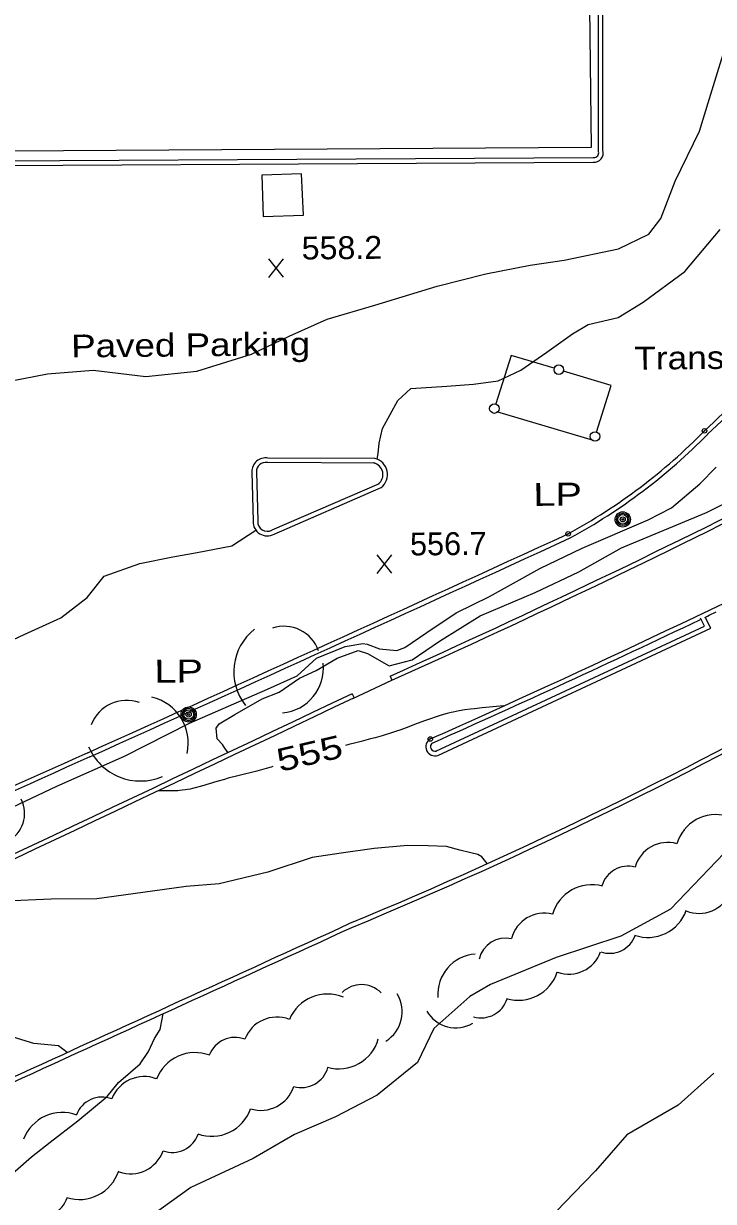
# Model space of a CAD drawing. Extents: x 2361284 to 2366480, y 6976556 to 6985346.
# Drawn here: x 2364942.6 to 2365087.2, y 6981142.3 to 6981389.2 of the extents above; entities that cross this region are included whole.
import ezdxf
from ezdxf.enums import TextEntityAlignment as Align

# ---------------------------------------------------------------- set-up
doc = ezdxf.new("R2010")
doc.units = 0
doc.header["$LTSCALE"] = 1.9
doc.header["$PDMODE"] = 32
doc.header["$PDSIZE"] = 0.95
for name, color, linetype, lineweight in [('10', 7, 'Continuous', 13), ('12', 7, 'Continuous', 13), ('13', 7, 'Continuous', 13), ('16', 7, 'Continuous', 13), ('3', 7, 'Continuous', 13), ('4', 7, 'Continuous', 13), ('5', 7, 'Continuous', 13), ('7', 7, 'Continuous', 13)]:
    doc.layers.add(name, color=color, linetype=linetype, lineweight=lineweight)

msp = doc.modelspace()

# ---------------------------------------------------------------- linework, layer by layer
at = {"layer": '10'}
msp.add_lwpolyline([(2365000.843, 6981357.658), (2364992.506, 6981357.429), (2364992.818, 6981348.772), (2365001.286, 6981348.992)], close=True, dxfattribs=at)
at = {"layer": '12'}
for p, q in [((2364997.096, 6981336.004), (2364993.979, 6981339.855)), ((2364994.016, 6981335.975), (2364997.059, 6981339.884)), ((2365019.797, 6981273.956), (2365016.68, 6981277.807)), ((2365016.717, 6981273.927), (2365019.76, 6981277.836))]:
    msp.add_line(p, q, dxfattribs=at)
for points in [[(2364985.436, 6981236.355), (2364984.473, 6981237.736), (2364984.259, 6981238.064), (2364983.148, 6981239.224), (2364982.941, 6981241.497), (2364983.588, 6981242.389), (2364986.851, 6981244.35), (2364992.57, 6981247.664), (2364996.156, 6981249.068), (2365000.449, 6981251.999), (2365003.953, 6981253.612), (2365008.319, 6981256.184), (2365012.734, 6981257.776), (2365014.65, 6981257.154), (2365019.205, 6981254.567), (2365024.063, 6981255.823), (2365029.735, 6981259.748), (2365038.296, 6981265.06), (2365049.82, 6981269.93), (2365058.98, 6981274.226), (2365067.913, 6981279.261), (2365085.683, 6981286.712), (2365097.936, 6981292.828)], [(2365043.206, 6981246.145), (2365041.696, 6981246.024), (2365038.68, 6981245.732), (2365037.071, 6981245.562), (2365036.267, 6981245.467), (2365035.065, 6981245.305), (2365033.865, 6981245.112), (2365033.267, 6981245.001), (2365032.631, 6981244.867), (2365032.209, 6981244.769), (2365031.372, 6981244.553), (2365030.128, 6981244.189), (2365029.304, 6981243.927), (2365027.662, 6981243.378), (2365026.799, 6981243.077), (2365025.086, 6981242.441), (2365022.811, 6981241.573), (2365021.669, 6981241.154), (2365020.518, 6981240.759), (2365019.938, 6981240.574), (2365017.754, 6981239.916), (2365016.292, 6981239.497), (2365015.315, 6981239.226), (2365013.356, 6981238.701), (2365012.252, 6981238.426), (2365010.777, 6981238.07), (2365010.043, 6981237.879)], [(2364994.865, 6981233.435), (2364994.466, 6981233.301), (2364993.473, 6981233.023), (2364991.477, 6981232.495), (2364987.474, 6981231.491), (2364985.477, 6981230.975), (2364984.679, 6981230.756), (2364983.091, 6981230.295), (2364979.916, 6981229.35), (2364978.306, 6981228.907), (2364978.034, 6981228.839), (2364977.489, 6981228.718), (2364976.94, 6981228.616), (2364976.573, 6981228.558), (2364975.837, 6981228.463), (2364975.283, 6981228.41), (2364974.912, 6981228.382), (2364974.171, 6981228.343), (2364973.059, 6981228.32), (2364972.318, 6981228.325), (2364970.842, 6981228.366)], [(2365087.27, 6981169.159), (2365079.754, 6981162.488), (2365069.002, 6981156.246), (2365062.443, 6981148.732), (2365057.947, 6981144.07), (2365050.531, 6981136.299)]]:
    msp.add_lwpolyline(points, dxfattribs=at)
at = {"layer": '13'}
for points in [[(2364937.937, 6981313.858), (2364947.589, 6981315.77), (2364957.182, 6981316.551), (2364968.216, 6981315.226), (2364978.915, 6981316.328), (2364990.393, 6981319.887), (2364998.258, 6981323.632), (2365006.203, 6981327.208), (2365016.246, 6981330.163), (2365029.278, 6981334.138), (2365039.455, 6981336.714), (2365048.758, 6981338.563), (2365055.869, 6981339.621), (2365067.287, 6981341.949), (2365073.627, 6981345.05), (2365076.127, 6981348.304), (2365079.143, 6981356.134), (2365084.272, 6981366.652), (2365086.317, 6981373.492), (2365090.616, 6981387.323)], [(2365016.693, 6981297.866), (2365016.922, 6981299.058), (2365017.101, 6981301.239), (2365017.842, 6981304.336), (2365021.007, 6981310.158), (2365023.742, 6981312.714), (2365031.318, 6981313.206), (2365036.874, 6981313.629), (2365042.039, 6981314.268), (2365046.797, 6981316.513), (2365052.282, 6981320.316), (2365057.605, 6981324.176), (2365060.917, 6981326.078), (2365067.183, 6981327.588), (2365072.453, 6981330.758), (2365081.173, 6981337.191), (2365088.549, 6981346.012)], [(2364940.272, 6981224.925), (2364949.611, 6981229.344), (2364963.781, 6981235.649), (2364977.386, 6981242.56), (2364993.75, 6981249.685), (2364999.914, 6981252.474), (2365003.988, 6981256.143), (2365009.966, 6981258.6), (2365013.681, 6981259.225), (2365014.602, 6981259.124), (2365017.181, 6981258.148), (2365020.815, 6981257.789), (2365022.479, 6981258.368), (2365027.089, 6981261.552), (2365033.27, 6981265.672), (2365040.268, 6981269.059), (2365044.038, 6981271.205), (2365050.773, 6981274.978), (2365059.633, 6981279.193), (2365073.457, 6981285.134), (2365078.364, 6981287.702), (2365084.337, 6981292.699), (2365087.762, 6981296.192)], [(2364907.33, 6981214.452), (2364905.8, 6981217.646), (2364905.171, 6981219.641), (2364905.657, 6981223.266), (2364905.322, 6981226.953), (2364908.021, 6981232.279), (2364911.574, 6981237.193), (2364917.5, 6981240.7), (2364923.773, 6981242.64), (2364926.234, 6981244.623), (2364928.822, 6981248.028), (2364931.88, 6981252.487), (2364936.844, 6981258.394), (2364942.729, 6981261.13), (2364950.386, 6981264.584), (2364955.965, 6981268.868), (2364959.503, 6981273.35), (2364966.949, 6981275.991), (2364973.875, 6981277.377), (2364978.977, 6981278.286), (2364986.234, 6981279.745), (2364991.294, 6981282.983)], [(2365148.273, 6981243.945), (2365137.735, 6981238.433), (2365129.278, 6981231.793), (2365123.301, 6981228.276), (2365116.042, 6981225.937), (2365106.583, 6981222.677), (2365097.941, 6981219.744), (2365089.392, 6981215.313), (2365078.154, 6981203.535), (2365067.786, 6981197.887), (2365054.229, 6981193.436), (2365040.462, 6981187.726), (2365036.119, 6981185.212), (2365028.599, 6981178.513), (2365025.176, 6981171.419), (2365016.711, 6981164.558), (2365007.992, 6981160.046), (2364999.408, 6981156.325), (2364990.696, 6981151.29), (2364977.672, 6981145.206), (2364969.717, 6981139.5)], [(2365039.78, 6981213.091), (2365038.647, 6981214.51), (2365037.822, 6981214.982), (2365036.299, 6981215.368), (2365034.044, 6981215.887), (2365031.226, 6981216.69), (2365027.384, 6981216.843), (2365023.053, 6981216.912), (2365016.059, 6981216.286), (2365009.128, 6981215.31), (2365003.056, 6981214.362), (2364993.785, 6981211.324), (2364983.567, 6981208.876), (2364976.712, 6981208.311), (2364967.584, 6981207.064), (2364957.976, 6981205.733), (2364948.416, 6981205.662), (2364938.839, 6981205.241), (2364927.1, 6981201.989), (2364918.486, 6981200.197), (2364914.473, 6981201.599)], [(2364951.722, 6981173.501), (2364949.958, 6981174.925), (2364944.735, 6981175.376), (2364939.488, 6981177.016), (2364935.545, 6981178.388), (2364928.5, 6981179.851), (2364922.7, 6981179.916), (2364914.959, 6981179.913), (2364908.719, 6981179.873), (2364901.004, 6981179.39), (2364895.408, 6981179.827), (2364888.272, 6981180.579), (2364881.14, 6981180.741), (2364875.918, 6981180.861), (2364870.617, 6981180.841)], [(2364901.746, 6981124.434), (2364905.736, 6981126.582), (2364910.132, 6981129.063), (2364913.436, 6981130.826), (2364917.749, 6981132.636), (2364922.413, 6981135.361), (2364926.121, 6981137.756), (2364929.197, 6981140.225), (2364934.084, 6981143.792), (2364937.869, 6981146.418), (2364940.858, 6981148.656), (2364944.241, 6981151.609), (2364948.2, 6981154.728), (2364953.978, 6981159.163), (2364960.14, 6981164.271), (2364962.482, 6981167.213), (2364967.066, 6981171.147), (2364968.792, 6981173.683), (2364970.046, 6981176.446), (2364971.218, 6981178.327), (2364971.856, 6981181.634)]]:
    msp.add_lwpolyline(points, dxfattribs=at)
at = {"layer": '16'}
for centre, radius, start, end in [((2364998.085, 6981253.304), 11.417, 128.31737, 218.31737), ((2364997.182, 6981255.24), 7.607, 18.69822, 108.69822), ((2364995.934, 6981254.149), 9.518, 275.65808, 5.65808), ((2364964.171, 6981239.467), 7.859, 69.74364, 159.74364), ((2364967.294, 6981238.375), 9.834, 347.19789, 77.19789), ((2364967.092, 6981242.212), 11.795, 202.99361, 292.99361), ((2364936.244, 6981223.602), 6.581, 296.95863, 26.95863), ((2365087.669, 6981214.902), 8.479, 74.11676, 164.11676), ((2365077.581, 6981210.466), 7.069, 74.46619, 164.46619), ((2365069.241, 6981206.899), 5.649, 74.51461, 164.51461), ((2365061.639, 6981200.194), 8.479, 74.51461, 164.51461), ((2365084.116, 6981209.728), 7.069, 247.95121, 337.95121), ((2365073.451, 6981206.105), 8.479, 250.76053, 340.76053), ((2365051.709, 6981195.629), 7.069, 75.78805, 165.78805), ((2365065.432, 6981199.945), 5.649, 250.47014, 340.47014), ((2365043.59, 6981191.824), 5.649, 77.15398, 167.15398), ((2365037.887, 6981185.696), 8.479, 94.48219, 184.48219), ((2365056.867, 6981196.988), 7.069, 250.30321, 340.30321), ((2365046.346, 6981192.94), 8.479, 252.60673, 342.60672), ((2365006.293, 6981177.087), 8.652, 67.26723, 157.26723), ((2365013.41, 6981181.976), 5.764, 44.46306, 134.46306), ((2365014.725, 6981182.012), 7.213, 301.62859, 31.62859), ((2365038.519, 6981186.419), 5.649, 253.16971, 343.16971), ((2364995.725, 6981173.719), 7.213, 69.04218, 159.04217), ((2365033.185, 6981185.749), 7.069, 210.46164, 300.46164), ((2364986.905, 6981170.902), 5.764, 69.04218, 159.04217), ((2365008.618, 6981178.723), 8.652, 254.26008, 344.26008), ((2364978.545, 6981164.826), 8.652, 69.14095, 159.14095), ((2364967.87, 6981161.252), 7.213, 69.30366, 159.30366), ((2365000.831, 6981171.916), 5.764, 254.26008, 344.26008), ((2364992.362, 6981168.591), 7.213, 252.17598, 342.17598), ((2364959.063, 6981158.395), 5.764, 69.30366, 159.30366), ((2364950.718, 6981152.285), 8.652, 69.31478, 159.31478), ((2364982.027, 6981164.594), 8.652, 250.36083, 340.36083), ((2364973.795, 6981158.332), 5.764, 250.36083, 340.36083), ((2364965.036, 6981155.291), 7.213, 250.52614, 340.52614), ((2364954.311, 6981151.345), 8.652, 252.03101, 342.03101), ((2364946.264, 6981144.846), 5.764, 252.03101, 342.03101)]:
    msp.add_arc(centre, radius, start, end, dxfattribs=at)
at = {"layer": '3'}
for p, q in [((2365085.949, 6981303.111), (2365085.986, 6981303.147)), ((2365057.173, 6981281.392), (2365057.115, 6981281.363)), ((2365084.378, 6981264.247), (2365084.304, 6981264.212)), ((2365019.406, 6981252.399), (2365019.804, 6981251.523)), ((2365011.62, 6981247.715), (2365019.804, 6981251.523)), ((2365011.481, 6981248.703), (2365011.889, 6981247.837)), ((2365028.222, 6981238.352), (2365028.323, 6981238.404)), ((2364956.095, 6981236.337), (2364956.096, 6981236.337)), ((2364956.491, 6981235.462), (2364956.489, 6981235.461)), ((2365011.008, 6981200.587), (2365011.007, 6981200.586)), ((2365011.376, 6981199.7), (2365011.407, 6981199.713))]:
    msp.add_line(p, q, dxfattribs=at)
for points in [[(2365063.09, 6981362.336), (2365063.05, 6981362.62), (2365063.04, 6981421.483), (2365063.094, 6981421.167)], [(2365064.008, 6981362.619), (2365064.01, 6981362.619), (2365064, 6981421.483), (2365064, 6981421.482)], [(2364888.031, 6981284.811), (2364888.054, 6981360.116), (2365061.934, 6981361.129), (2365062.067, 6981361.122)], [(2364888.99, 6981284.81), (2364889.013, 6981359.165), (2365061.943, 6981360.169), (2365061.943, 6981360.17)], [(2365015.985, 6981297.085), (2365016.201, 6981297.062), (2364993.799, 6981297.149), (2364993.643, 6981297.161)], [(2365016.202, 6981298.021), (2365016.202, 6981298.022), (2364993.8, 6981298.109), (2364993.8, 6981298.108)], [(2364990.438, 6981295.226), (2364990.437, 6981295.226), (2364990.706, 6981284.888), (2364990.705, 6981284.888)], [(2364991.398, 6981295.236), (2364991.397, 6981295.256), (2364991.665, 6981284.917), (2364991.664, 6981284.846)], [(2364994.641, 6981283.016), (2364994.733, 6981283.056), (2365017.162, 6981292.79)], [(2364995.112, 6981282.179), (2364995.112, 6981282.179), (2365017.54, 6981291.914)], [(2365029.394, 6981235.775), (2365029.393, 6981235.773), (2365086.633, 6981262.429), (2365085.431, 6981264.738)], [(2365029.099, 6981236.688), (2365028.985, 6981236.639), (2365085.319, 6981262.876), (2365084.434, 6981264.569)]]:
    msp.add_lwpolyline(points, dxfattribs=at)
for centre, radius, start, end in [((2365062.188, 6981362.058), 1.904, 262.60528, 17.13656), ((2365062.188, 6981362.058), 0.944, 262.60524, 17.13652), ((2364971.645, 6981427.753), 168.159, 312.52252, 326.85799), ((2364971.645, 6981427.753), 169.119, 312.52252, 326.85799), ((2364643.544, 6982085.446), 958.126, 292.55207, 306.68778), ((2364643.544, 6982085.446), 959.086, 292.55207, 306.68778), ((2364998.947, 6981388.47), 120.925, 298.53602, 315.57025), ((2364998.947, 6981388.47), 121.885, 298.53602, 315.57025), ((2364993.328, 6981295.257), 2.89, 80.60522, 180.60622), ((2364993.328, 6981295.257), 1.93, 80.60523, 180.60623), ((2365015.422, 6981294.65), 2.5, 307.73918, 76.98032), ((2365015.422, 6981294.65), 3.46, 307.73918, 76.98031), ((2364176.036, 6983125.306), 2054.036, 294.24211, 296.96628), ((2364176.036, 6983125.306), 2054.996, 294.24211, 296.96628), ((2364993.662, 6981284.759), 2.959, 177.49222, 299.33919), ((2364993.662, 6981284.759), 1.999, 177.49221, 299.33919), ((2364052.086, 6983429.022), 2397.348, 294.01716, 296.61828), ((2357189.845, 6998394.549), 18833.983, 294.35273, 294.68917), ((2357189.845, 6998394.55), 18834.943, 294.35273, 294.68917), ((2364053.188, 6983426.717), 2395.752, 295.52036, 295.58385), ((2364052.104, 6983428.983), 2398.264, 294.01717, 295.49263), ((2402237.173, 6902704.393), 86919.281, 115.35838, 115.45602), ((2402237.173, 6902704.394), 86918.32, 115.35838, 115.45602), ((2365028.809, 6981237.59), 1.908, 120.82341, 287.85847), ((2365028.809, 6981237.59), 0.948, 120.8234, 287.85846), ((2406582.936, 6888418.7), 101724.665, 114.15527, 114.25428), ((2406582.936, 6888418.699), 101723.706, 114.15527, 114.25428), ((2340202.439, 7035426.153), 59631.176, 294.43385, 294.58442), ((2340202.438, 7035426.153), 59632.136, 294.43385, 294.58442)]:
    msp.add_arc(centre, radius, start, end, dxfattribs=at)
for p in [(2365085.3, 6981303.819), (2365056.714, 6981282.236), (2365027.831, 6981239.229)]:
    msp.add_point(p, dxfattribs=at)
at = {"layer": '4'}
for centre, radius in [((2365068.156, 6981285.255), 1.6), ((2365068.156, 6981285.255), 1.3), ((2365068.156, 6981285.255), 1), ((2365068.156, 6981285.255), 0.539), ((2365068.156, 6981285.255), 0.192), ((2364977.199, 6981244.358), 1.6), ((2364977.199, 6981244.358), 1.3), ((2364977.199, 6981244.358), 1), ((2364977.199, 6981244.358), 0.539), ((2364977.199, 6981244.358), 0.192)]:
    msp.add_circle(centre, radius, dxfattribs=at)
at = {"layer": '5'}
for p, q in [((2365065.738, 6981313.353), (2365055.72, 6981316.348)), ((2365062.651, 6981303.572), (2365065.738, 6981313.353)), ((2365041.699, 6981307.884), (2365061.937, 6981301.886))]:
    msp.add_line(p, q, dxfattribs=at)
msp.add_lwpolyline([(2365053.815, 6981316.92), (2365044.748, 6981319.624), (2365041.564, 6981309.443)], dxfattribs=at)
for centre in [(2365054.758, 6981316.633), (2365041.261, 6981308.484), (2365062.351, 6981302.64)]:
    msp.add_circle(centre, 1, dxfattribs=at)
at = {"layer": '7'}
msp.add_lwpolyline([(2364797.63, 6981420.01), (2365060.847, 6981421.843), (2365061.514, 6981363.185), (2364773.936, 6981361.421)], dxfattribs=at)

# ---------------------------------------------------------------- texts
at = {"layer": '12', "width": 1.05}
msp.add_text('558.2', height=4.799, rotation=0.545, dxfattribs=at).set_placement((2365000.904, 6981339.728))
at = {"layer": '12'}
msp.add_text('556.7', height=4.799, rotation=0.545, dxfattribs=at).set_placement((2365023.606, 6981277.68))
at = {"layer": '12', "width": 1.3}
msp.add_text(' 555 ', height=4.8, rotation=13.155, dxfattribs=at).set_placement((2365003.078, 6981233.883), align=Align.CENTER)
at = {"layer": '3', "width": 1.2}
msp.add_text('Paved Parking', height=4.799, rotation=0.545, dxfattribs=at).set_placement((2364952.597, 6981319.188))
at = {"layer": '4'}
for s, width, p in [('Transmission Line', 1.15, (2365070.617, 6981316.63)), ('  LP', 1.3, (2365044.798, 6981288.033)), ('  LP', 1.3, (2364965.387, 6981250.965))]:
    msp.add_text(s, height=4.799, rotation=0.545, dxfattribs=dict(at, width=width)).set_placement(p)

doc.saveas('drawing.dxf')
